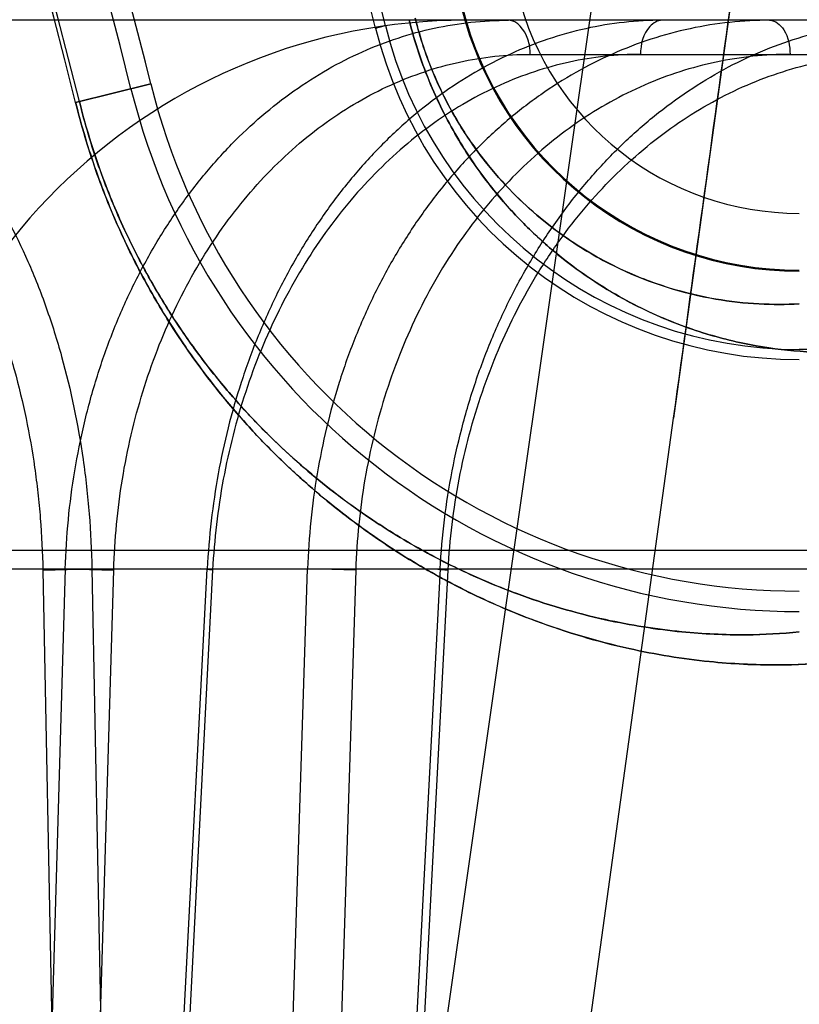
# Model space of a CAD drawing. Header units: millimetres. Extents: x 0 to 297, y 0 to 210.
# Tile 394 of 438: x 240.8801 to 240.9205, y 159.403 to 159.454. Entities that reach past the tile are written whole.
import ezdxf

# ---------------------------------------------------------------- set-up
doc = ezdxf.new("R2010")
doc.units = ezdxf.units.MM
doc.header["$LTSCALE"] = 16.335
doc.layers.get('0').update_dxf_attribs({"linetype": 'CONTINUOUS'})
for name, color, linetype in [('AXES_REF', 7, 'CONTINUOUS'), ('INTFCLR_1', 7, 'CONTINUOUS'), ('INTFCLR_144815', 7, 'CONTINUOUS'), ('INTFCLR_72935', 7, 'CONTINUOUS')]:
    doc.layers.add(name, color=color, linetype=linetype)

msp = doc.modelspace()

# ---------------------------------------------------------------- linework, layer by layer
at = {"color": 7, "linetype": 'Continuous'}
for radius in [5.8174969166, 5.817, 5.7797484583]:
    msp.add_circle((241.4979109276, 154.8339782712), radius, dxfattribs=at)
msp.add_arc((241.4979109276, 154.8339782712), 5.76, 278.2771290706, 261.7228709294, dxfattribs=at)
at = {"layer": 'AXES_REF', "color": 7, "linetype": 'Continuous'}
msp.add_arc((241.4979109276, 154.8339782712), 5.892, 113.0826660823, 66.91733391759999, dxfattribs=at)
at = {"layer": 'AXES_REF', "color": 9, "linetype": 'Continuous'}
msp.add_arc((241.4979109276, 154.8339782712), 5.3067073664, 94.4118118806, 85.5881881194, dxfattribs=at)
at = {"layer": 'INTFCLR_1', "color": 9, "linetype": 'Continuous'}
for p, q in [((240.8990715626, 159.4537013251), (240.8985620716, 159.4535749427)), ((240.883018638, 159.4497192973), (240.8869150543, 159.4506858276))]:
    msp.add_line(p, q, dxfattribs=at)
for centre, radius, start, end in [((240.5857431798, 159.3759782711), 0.3626146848, 4.2349584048, 43.61014177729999), ((240.5857431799, 159.3759782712), 0.3062848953, 13.9313770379, 41.16544983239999), ((240.5857431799, 159.3759782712), 0.3064862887, 13.9313763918, 41.1654492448), ((240.9205269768, 159.459023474), 0.0150519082, 193.931376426, 269.9999999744), ((240.9205269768, 159.459023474), 0.0180514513, 193.9313763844, 270.0000000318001)]:
    msp.add_arc(centre, radius, start, end, dxfattribs=at)
at = {"layer": 'INTFCLR_1', "color": 6, "linetype": 'Continuous'}
for centre, radius, start, end in [((240.5857431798, 159.3759782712), 0.3596172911, 10.8985890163, 42.7086480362), ((240.5857431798, 159.3759782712), 0.3228243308, 13.9313763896, 41.16544924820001), ((240.5857431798, 159.3759782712), 0.3222993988, 13.9313766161, 41.16544924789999), ((240.5857431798, 159.3759782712), 0.3102993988, 13.9313761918, 41.1654492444), ((240.5857431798, 159.3759782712), 0.309241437, 13.9313763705, 41.1654492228), ((240.9205269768, 159.459023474), 0.0226305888, 193.9313730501, 270.0000005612), ((240.9205269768, 159.459023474), 0.0221056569, 193.9313762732, 270.0000001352), ((240.9205269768, 159.459023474), 0.03568855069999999, 193.9313764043, 269.9999999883), ((240.9205269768, 159.459023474), 0.0346305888, 193.931378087, 270.0000003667)]:
    msp.add_arc(centre, radius, start, end, dxfattribs=at)
at = {"layer": 'INTFCLR_1', "color": 9, "linetype": 'Continuous'}
for points, knots in [([(240.9003049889, 159.4540072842), (240.9004485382, 159.4534285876), (240.9007766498, 159.4522966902), (240.9013869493, 159.4506745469), (240.9020845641, 159.449170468), (240.9028438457, 159.4477972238), (240.9036408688, 159.4465585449), (240.9047012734, 159.44511733), (240.9060548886, 159.4435731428), (240.9077252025, 159.4420295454), (240.9098291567, 159.4404254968), (240.9119484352, 159.4391954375), (240.9140347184, 159.4382904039), (240.9159357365, 159.4376223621), (240.9182112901, 159.4370644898), (240.9208279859, 159.4367544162), (240.9225103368, 159.4367464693), (240.9233173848, 159.4367869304)], [0, 0, 0, 0, 0.0574632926, 0.1134413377, 0.1668813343, 0.2171113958, 0.2645566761, 0.3087359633, 0.3894700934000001, 0.4620266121, 0.5275637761, 0.6441777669, 0.6969842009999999, 0.7465882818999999, 0.8382378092, 0.9221215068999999, 1, 1, 1, 1]), ([(240.9006161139, 159.4540844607), (240.9007403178, 159.4535837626), (240.9010244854, 159.4526045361), (240.9015532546, 159.4512014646), (240.9021582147, 159.4499007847), (240.9030088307, 159.4483673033), (240.9041461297, 159.446718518), (240.9056016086, 159.4450669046), (240.907049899, 159.4437367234), (240.9088739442, 159.4423569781), (240.9118032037, 159.4406716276), (240.9152168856, 159.4395932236), (240.9183819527, 159.4392401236), (240.9198319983, 159.439243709), (240.9205269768, 159.4392838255)], [0, 0, 0, 0, 0.057581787, 0.113670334, 0.167208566, 0.2175479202, 0.3092789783, 0.3901305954, 0.4627853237, 0.5284008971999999, 0.645086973, 0.8385561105, 0.9222973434, 1, 1, 1, 1]), ([(240.8830186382, 159.4497192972), (240.8833159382, 159.4485207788), (240.8840066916, 159.4462123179), (240.8853224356, 159.4429515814), (240.8868207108, 159.440012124), (240.8884332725, 159.4374024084), (240.8900913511, 159.4351247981), (240.8922294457, 159.4325804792), (240.894421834, 159.4304143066), (240.8966315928, 159.4285800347), (240.8986735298, 159.4270590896), (240.901149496, 159.4254809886), (240.9040414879, 159.4239849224), (240.9074946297, 159.4225424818), (240.9114092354, 159.4213798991), (240.9156338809, 159.4206935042), (240.9191832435, 159.4205143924), (240.9213237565, 159.4206158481), (240.9222831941, 159.420709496)], [0, 0, 0, 0, 0.06983020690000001, 0.1360165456, 0.1985856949, 0.2561722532, 0.3093207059, 0.3577512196, 0.4440024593, 0.4831205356, 0.5200948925, 0.5879287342, 0.6488908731, 0.7039975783, 0.7993757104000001, 0.8790225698, 0.9454860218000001, 1, 1, 1, 1]), ([(240.8832141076, 159.4497677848), (240.8834966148, 159.4486288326), (240.8841532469, 159.4464351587), (240.8854043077, 159.4433369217), (240.8868291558, 159.4405443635), (240.8883628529, 159.4380653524), (240.8899398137, 159.4359022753), (240.8919733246, 159.4334865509), (240.8940583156, 159.4314306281), (240.8961596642, 159.4296905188), (240.8981014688, 159.4282481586), (240.9004552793, 159.4267526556), (240.9032046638, 159.425336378), (240.9064861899, 159.4239728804), (240.9102056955, 159.4228772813), (240.9142175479, 159.4222368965), (240.917586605, 159.4220774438), (240.9196169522, 159.4221837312), (240.9205269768, 159.4222757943)], [0, 0, 0, 0, 0.0698671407, 0.1360883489, 0.1986819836, 0.2562926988, 0.3094735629, 0.3579124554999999, 0.4441892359, 0.4833221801, 0.5202930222, 0.5881501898, 0.6490914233, 0.7042036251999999, 0.7995434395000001, 0.8791525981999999, 0.9455413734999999, 1, 1, 1, 1])]:
    msp.add_open_spline(points, degree=3, knots=knots, dxfattribs=at)
at = {"layer": 'INTFCLR_144815', "color": 9, "linetype": 'Continuous'}
for p, q in [((240.9644414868, 159.8370621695), (240.8556346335, 159.0763019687)), ((240.9718455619, 159.4539782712), (240.2634216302, 159.4539782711)), ((240.9065826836, 159.4522096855), (240.941650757, 159.4522096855)), ((240.8588985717, 159.033990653), (240.9140105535, 159.4333639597)), ((241.038137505, 159.4264903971), (240.1891101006, 159.4264903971)), ((240.2412916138, 159.4255483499), (240.9983149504, 159.4255483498)), ((240.8824814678, 159.4255483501), (240.880697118, 159.3652872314)), ((240.8813206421, 159.4254855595), (240.8838663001, 159.4255483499)), ((240.8813206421, 159.4254855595), (240.8825218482, 159.3639782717)), ((240.883175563, 159.363978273), (240.8849937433, 159.4254855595)), ((240.8838663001, 159.4255483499), (240.8850654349, 159.3639782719)), ((240.8867373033, 159.3652872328), (240.889839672, 159.4255483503)), ((240.8901209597, 159.4254855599), (240.8869514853, 159.3639782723)), ((240.8931164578, 159.3652872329), (240.8950445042, 159.4255483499)), ((240.8975404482, 159.4254855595), (240.8955754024, 159.3639782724)), ((240.9019170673, 159.4255483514), (240.898757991, 159.3652872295)), ((240.8991021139, 159.363978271), (240.9023292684, 159.4254855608))]:
    msp.add_line(p, q, dxfattribs=at)
at = {"layer": 'INTFCLR_144815', "color": 6, "linetype": 'Continuous'}
for p, q in [((240.8824814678, 159.4255483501), (240.8849937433, 159.4254855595)), ((240.8901209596, 159.4254855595), (240.8894786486, 159.4255439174)), ((240.8975404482, 159.4254855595), (240.8950445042, 159.4255483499)), ((240.9016039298, 159.4255400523), (240.9023292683, 159.4254855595))]:
    msp.add_line(p, q, dxfattribs=at)
for centre, radius, start, end in [((240.9122480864, 159.4239782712), 0.048, 89.9999999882, 176.9999999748), ((240.9032357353, 159.4239782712), 0.03, 90.0000000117, 176.9999999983)]:
    msp.add_arc(centre, radius, start, end, dxfattribs=at)
at = {"layer": 'INTFCLR_144815', "color": 7, "linetype": 'Continuous'}
for points, knots in [([(240.9644414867, 159.8370621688), (240.9647999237, 159.8370692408), (240.9648573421, 159.8359100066), (240.9649706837, 159.8348995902), (240.9649735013, 159.8335229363), (240.9649538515, 159.8322358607), (240.9649115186, 159.8309994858), (240.9648549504, 159.8297293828), (240.9647692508, 159.8281574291), (240.9646493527, 159.8262867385), (240.9645211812, 159.82451212), (240.9643990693, 159.8229323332), (240.9642843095, 159.8215132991), (240.9641546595, 159.819976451), (240.96400838, 159.8183054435), (240.9638432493, 159.8164814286), (240.9636579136, 159.8144986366), (240.9634496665, 159.812333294), (240.963212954, 159.8099356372), (240.9629446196, 159.8072862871), (240.9626457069, 159.8044033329), (240.9623115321, 159.8012477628), (240.9619233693, 159.7976561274), (240.961493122, 159.7937537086), (240.9610141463, 159.7894858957), (240.9604770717, 159.7847776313), (240.9598518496, 159.7793845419), (240.9591463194, 159.7733927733), (240.9583428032, 159.766665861), (240.9574322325, 159.759146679), (240.9563789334, 159.7505630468), (240.9551821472, 159.7409307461), (240.9538152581, 159.7300572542), (240.952264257, 159.7178529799), (240.9505492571, 159.7044944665), (240.9486717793, 159.6900026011), (240.9466642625, 159.6746325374), (240.9445110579, 159.6582669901), (240.9422445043, 159.6411520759), (240.9398705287, 159.6233305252), (240.9374038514, 159.6049092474), (240.9348261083, 159.5857485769), (240.9321203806, 159.5657229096), (240.9293051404, 159.5449697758), (240.9264181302, 159.5237653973), (240.9234707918, 159.5021897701), (240.9204377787, 159.4800552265), (240.9172739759, 159.4570334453), (240.9151167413, 159.4413800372), (240.9140105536, 159.4333639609)], [0, 0, 0, 0, 0.0026421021, 0.0054442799, 0.0088551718, 0.0123243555, 0.0150581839, 0.0179445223, 0.0217014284, 0.0266572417, 0.031760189, 0.0348135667, 0.0383346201, 0.0422522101, 0.046179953, 0.0506965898, 0.0557496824, 0.06085629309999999, 0.0667282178, 0.0735056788, 0.0804811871, 0.0880887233, 0.096891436, 0.1071047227, 0.1170227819, 0.1285415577, 0.1420284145, 0.1570346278, 0.1730043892, 0.1919564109, 0.2128538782, 0.2367380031, 0.2634897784, 0.2936193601, 0.3274037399, 0.3627465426, 0.4013131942, 0.4416392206, 0.4843958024, 0.5285469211, 0.5741395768, 0.6213675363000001, 0.6710282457, 0.7230645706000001, 0.7757135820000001, 0.8287407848, 0.8835481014, 0.9403637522, 1, 1, 1, 1]), ([(240.9140105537, 159.4333639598), (240.9150184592, 159.44066535), (240.9169081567, 159.4543774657), (240.9195688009, 159.4737228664), (240.9219072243, 159.4907655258), (240.9239745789, 159.5058649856), (240.9258156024, 159.5193389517), (240.9274579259, 159.5313818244), (240.9289420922, 159.5422841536), (240.9303005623, 159.5522807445), (240.9315405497, 159.561421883), (240.9326553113, 159.5696539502), (240.9336411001, 159.5769450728), (240.9345199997, 159.5834548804), (240.9353045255, 159.5892736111), (240.936002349, 159.5944565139), (240.9366244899, 159.599082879), (240.9371828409, 159.6032394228), (240.9376804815, 159.6069476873), (240.93813278, 159.6103210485), (240.9385365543, 159.6133349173), (240.9388977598, 159.6160330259), (240.9392249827, 159.6184788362), (240.9395219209, 159.6206995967), (240.9397928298, 159.622726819), (240.9400370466, 159.6245551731), (240.9402605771, 159.6262294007), (240.9404653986, 159.6277641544), (240.9406524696, 159.6291664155), (240.9408300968, 159.6304983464), (240.9410303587, 159.6320005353), (240.9412350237, 159.6335363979), (240.9413799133, 159.6346241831), (240.9414450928, 159.6351137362)], [0, 0, 0, 0, 0.1086009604, 0.2039477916, 0.2877238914, 0.3620651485, 0.4285031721, 0.4880977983, 0.5411506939, 0.5906228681, 0.6367442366, 0.6770723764, 0.71302358, 0.7451511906, 0.7738599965, 0.7995341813, 0.8222066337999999, 0.8426397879, 0.8613279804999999, 0.8773350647, 0.892788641, 0.9061319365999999, 0.9174444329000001, 0.9291470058, 0.9391444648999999, 0.9475796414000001, 0.9563257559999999, 0.9640319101, 0.9703936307, 0.9771701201, 0.9838307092, 0.9927231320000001, 1, 1, 1, 1])]:
    msp.add_open_spline(points, degree=3, knots=knots, dxfattribs=at)
at = {"layer": 'INTFCLR_144815', "color": 9, "linetype": 'Continuous'}
for points, knots in [([(240.8653543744, 159.4539782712), (240.8665526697, 159.4539782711), (240.868381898, 159.4536948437), (240.8703763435, 159.4529203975), (240.8715020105, 159.4523474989), (240.8732223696, 159.4513238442), (240.8750898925, 159.4497551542), (240.8767125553, 159.4478952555), (240.8776128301, 159.4467006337), (240.8789554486, 159.4447353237), (240.8800963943, 159.4425781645), (240.8810488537, 159.4402943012), (240.8816595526, 159.4386628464), (240.8826003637, 159.4356678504), (240.8832431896, 159.4325493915), (240.8835934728, 159.4298073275), (240.8837752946, 159.4279220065), (240.8838470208, 159.4264992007), (240.8838663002, 159.4255483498)], [0, 0, 0, 0, 0.0967659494, 0.1466539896, 0.1724019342, 0.1986761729, 0.308236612, 0.3671749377, 0.3978274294, 0.4289742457, 0.5593456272, 0.5937296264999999, 0.6288132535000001, 0.6999763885, 0.8470702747, 0.8850494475, 0.9232001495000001, 1, 1, 1, 1]), ([(240.9065826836, 159.4522096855), (240.9065797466, 159.4524770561), (240.9065045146, 159.4531817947), (240.9059176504, 159.4539782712), (240.9054500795, 159.4539782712)], [0, 0, 0, 0, 0.363812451, 1, 1, 1, 1]), ([(240.913429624, 159.4539782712), (240.9131878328, 159.4539782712), (240.9124674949, 159.4535362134), (240.9123025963, 159.4527173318), (240.9122970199, 159.4522096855)], [0, 0, 0, 0, 0.3226170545, 1, 1, 1, 1]), ([(240.9189883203, 159.4539782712), (240.9192829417, 159.4539782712), (240.9199334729, 159.4533916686), (240.9200416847, 159.452647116), (240.9200461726, 159.4522096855)], [0, 0, 0, 0, 0.4024470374, 1, 1, 1, 1]), ([(240.8639557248, 159.4522096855), (240.8650809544, 159.4522096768), (240.8667987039, 159.4519433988), (240.8686710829, 159.4512150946), (240.8697278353, 159.4506766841), (240.8713428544, 159.4497144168), (240.8730957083, 159.4482398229), (240.8746180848, 159.4464915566), (240.8754626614, 159.4453686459), (240.8767222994, 159.4435211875), (240.8777920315, 159.4414933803), (240.8786848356, 159.4393467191), (240.879257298, 159.4378131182), (240.8801390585, 159.4349977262), (240.8807403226, 159.4320663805), (240.8810674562, 159.4294889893), (240.881236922, 159.4277167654), (240.8813031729, 159.4263793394), (240.8813206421, 159.4254855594)], [0, 0, 0, 0, 0.0967190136, 0.1465806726, 0.1723146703, 0.1985760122, 0.3080971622, 0.3670217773, 0.3976693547, 0.4288123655, 0.5591857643, 0.5935747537, 0.6286656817, 0.6998490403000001, 0.8469959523, 0.8849916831, 0.9231605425, 1, 1, 1, 1]), ([(240.8849937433, 159.4254855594), (240.8850170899, 159.4262755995), (240.8851151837, 159.427850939), (240.8854173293, 159.4301911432), (240.8858725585, 159.4324885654), (240.8864766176, 159.434726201), (240.8872256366, 159.436887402), (240.8881144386, 159.4389566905), (240.889136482, 159.4409200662), (240.8902851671, 159.4427637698), (240.8915519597, 159.4444750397), (240.8929285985, 159.4460408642), (240.8944045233, 159.4474505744), (240.8959700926, 159.4486937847), (240.8976144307, 159.4497620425), (240.8993263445, 159.4506469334), (240.9010927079, 159.451341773), (240.9028997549, 159.451841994), (240.9047341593, 159.4521429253), (240.90596766, 159.4522096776), (240.9065826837, 159.4522096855)], [0, 0, 0, 0, 0.0625751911, 0.1248556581, 0.1866808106, 0.2478568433, 0.308207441, 0.3676164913, 0.4259976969, 0.4832810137, 0.5394189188, 0.5943734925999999, 0.6481451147, 0.7007911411, 0.7524180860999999, 0.8031453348, 0.8531013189, 0.9024260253, 0.9513082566, 1, 1, 1, 1]), ([(240.9122970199, 159.4522096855), (240.9116804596, 159.4522096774), (240.9104424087, 159.4521425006), (240.9085994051, 159.4518406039), (240.9067803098, 159.451339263), (240.9049988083, 159.4506435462), (240.9032683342, 159.4497581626), (240.9016013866, 159.4486896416), (240.90000906, 159.4474460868), (240.8985025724, 159.4460359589), (240.8970920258, 159.4444697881), (240.8957882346, 159.4427583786), (240.8945996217, 159.4409146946), (240.8935348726, 159.4389511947), (240.8926008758, 159.4368814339), (240.8918047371, 159.4347197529), (240.8911521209, 159.4324825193), (240.8906471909, 159.4301868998), (240.8902942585, 159.4278494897), (240.8901616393, 159.4262751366), (240.8901209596, 159.4254855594)], [0, 0, 0, 0, 0.0484674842, 0.09724098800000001, 0.1465391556, 0.1965208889, 0.2473248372, 0.2990923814, 0.351934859, 0.4059259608, 0.4610962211, 0.5174293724, 0.5748699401, 0.6333655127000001, 0.6928507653, 0.7532178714, 0.8143042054, 0.8759073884, 0.9378494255, 1, 1, 1, 1]), ([(240.9200461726, 159.4522096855), (240.9194051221, 159.4522096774), (240.9181199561, 159.4521427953), (240.9162085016, 159.4518413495), (240.9143260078, 159.4513405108), (240.9124866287, 159.4506452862), (240.9107042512, 159.4497603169), (240.9089917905, 159.4486920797), (240.9073607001, 159.447448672), (240.9058225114, 159.4460385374), (240.9043875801, 159.4444722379), (240.9030669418, 159.4427605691), (240.9018691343, 159.4409165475), (240.9008029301, 159.4389526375), (240.8998752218, 159.4368824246), (240.8990930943, 159.4347202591), (240.8984620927, 159.432482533), (240.8979861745, 159.4301864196), (240.8976694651, 159.4278485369), (240.8975656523, 159.4262747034), (240.8975404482, 159.4254855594)], [0, 0, 0, 0, 0.0498726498, 0.09990516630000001, 0.1502864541, 0.2011534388, 0.25263064, 0.3048543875, 0.3579391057, 0.4119677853, 0.4669861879, 0.5229973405, 0.5799694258, 0.6378754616, 0.6966772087, 0.7562949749, 0.8165953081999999, 0.8774051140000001, 0.9385746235, 1, 1, 1, 1]), ([(240.9023292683, 159.4254855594), (240.9023707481, 159.4262762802), (240.9025072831, 159.4278532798), (240.9028728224, 159.4301938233), (240.9033968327, 159.4324915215), (240.9040745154, 159.4347293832), (240.9049014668, 159.436890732), (240.9058719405, 159.4389600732), (240.9069788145, 159.4409234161), (240.9082148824, 159.4427669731), (240.9095709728, 159.4444780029), (240.9110381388, 159.4460434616), (240.9126051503, 159.4474527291), (240.9142616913, 159.4486954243), (240.9159962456, 159.4497631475), (240.9177969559, 159.4506475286), (240.9196500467, 159.451341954), (240.921541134, 159.4518419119), (240.923456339, 159.4521427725), (240.9247424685, 159.4522096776), (240.9253833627, 159.4522096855)], [0, 0, 0, 0, 0.0611914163, 0.1222153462, 0.1829330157, 0.2431697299, 0.3027654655, 0.3616159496, 0.4196421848, 0.4767773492, 0.5329717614, 0.5881802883, 0.6423889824, 0.6956352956, 0.7479993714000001, 0.7995680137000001, 0.850430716, 0.900683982, 0.9504712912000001, 1, 1, 1, 1])]:
    msp.add_open_spline(points, degree=3, knots=knots, dxfattribs=at)
at = {"layer": 'INTFCLR_144815', "color": 6, "linetype": 'Continuous'}
for points, knots in [([(240.8824814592, 159.4255483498), (240.8825071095, 159.4263970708), (240.8826147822, 159.4280955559), (240.8829460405, 159.4306243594), (240.8834472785, 159.4331164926), (240.8841121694, 159.4355352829), (240.8849311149, 159.4378543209), (240.8858943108, 159.440058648), (240.8869989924, 159.4421465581), (240.8882388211, 159.4441050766), (240.8896007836, 159.4459143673), (240.8910712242, 159.4475601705), (240.8926412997, 159.4490359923), (240.8943059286, 159.4503373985), (240.8960506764, 159.4514521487), (240.8978583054, 159.4523703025), (240.8997075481, 159.4530850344), (240.9015908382, 159.4535975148), (240.9035075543, 159.4539085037), (240.904800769, 159.4539782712), (240.9054500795, 159.4539782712)], [0, 0, 0, 0, 0.0631976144, 0.1265589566, 0.1896844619, 0.2522453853, 0.3131073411, 0.3725758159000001, 0.4311278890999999, 0.4887472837, 0.5449165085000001, 0.599488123, 0.6528112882, 0.7050835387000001, 0.7565270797, 0.8066698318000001, 0.8557317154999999, 0.9038293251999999, 0.9516729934, 1, 1, 1, 1]), ([(240.9134296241, 159.4539782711), (240.9127675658, 159.4539782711), (240.9114330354, 159.4539050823), (240.9094415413, 159.4535754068), (240.9074677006, 159.4530244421), (240.9055415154, 159.4522592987), (240.9036838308, 159.4512921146), (240.9019054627, 159.4501340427), (240.9002101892, 159.4487897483), (240.8986073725, 159.4472665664), (240.8971140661, 159.4455818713), (240.8957401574, 159.4437504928), (240.8944924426, 159.4417847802), (240.8933754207, 159.4396924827), (240.8923996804, 159.4374933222), (240.8915733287, 159.4352102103), (240.8909016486, 159.4328679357), (240.8903839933, 159.4304751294), (240.8900197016, 159.4280322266), (240.8898820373, 159.4263816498), (240.8898396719, 159.4255483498)], [0, 0, 0, 0, 0.0489165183, 0.09851922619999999, 0.1488646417, 0.2000363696, 0.2513763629, 0.3033548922, 0.3566009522, 0.4110109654, 0.4665169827, 0.5227420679, 0.579989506, 0.6383742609, 0.6978243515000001, 0.7575985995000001, 0.8176298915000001, 0.8777250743, 0.938351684, 1, 1, 1, 1]), ([(240.9189883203, 159.4539782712), (240.9183009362, 159.4539782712), (240.9169175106, 159.4539053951), (240.9148547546, 159.4535761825), (240.9128145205, 159.453025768), (240.9108277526, 159.4522612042), (240.9089161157, 159.4512943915), (240.9070908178, 159.4501365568), (240.9053555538, 159.4487924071), (240.9037198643, 159.4472692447), (240.9022012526, 159.4455844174), (240.9008099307, 159.4437527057), (240.8995525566, 159.4417866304), (240.8984335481, 159.4396939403), (240.8974635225, 159.4374943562), (240.8966507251, 159.4352107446), (240.8960001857, 159.4328679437), (240.8955106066, 159.4304746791), (240.8951812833, 159.4280313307), (240.8950716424, 159.4263812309), (240.8950445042, 159.4255483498)], [0, 0, 0, 0, 0.0502737, 0.1011002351, 0.1525041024, 0.2045410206, 0.2565222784, 0.3089261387, 0.3623936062, 0.4168290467, 0.4721774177, 0.5280823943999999, 0.5848720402, 0.6426851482, 0.7014740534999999, 0.7605299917, 0.8198131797, 0.8791592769, 0.9390526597, 1, 1, 1, 1]), ([(240.9019170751, 159.4255483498), (240.9019611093, 159.4263977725), (240.9021079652, 159.4280980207), (240.9025047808, 159.4306272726), (240.9030783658, 159.4331197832), (240.9038213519, 159.4355387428), (240.9047226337, 159.4378578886), (240.9057719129, 159.4400623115), (240.9069664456, 159.4421502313), (240.9082993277, 159.4441085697), (240.9097563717, 159.4459175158), (240.9113229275, 159.4475629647), (240.9129898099, 159.4490383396), (240.9147516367, 159.4503392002), (240.9165929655, 159.4514533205), (240.9184954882, 159.4523709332), (240.9204370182, 159.4530852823), (240.9224098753, 159.4535974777), (240.9244134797, 159.453908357), (240.9257636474, 159.4539782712), (240.926441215, 159.4539782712)], [0, 0, 0, 0, 0.0617823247, 0.1238447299, 0.1858195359, 0.247403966, 0.3074912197, 0.3663888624, 0.4245774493, 0.4820469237, 0.5382776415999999, 0.5931090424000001, 0.6468783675, 0.699766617, 0.7519718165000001, 0.8029757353, 0.8529596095, 0.9020028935, 0.950783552, 1, 1, 1, 1])]:
    msp.add_open_spline(points, degree=3, knots=knots, dxfattribs=at)
at = {"layer": 'INTFCLR_72935', "color": 9, "linetype": 'Continuous'}
for p, q in [((240.8985620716, 159.4535749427), (240.8990715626, 159.4537013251)), ((240.8869150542, 159.4506858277), (240.883018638, 159.4497192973))]:
    msp.add_line(p, q, dxfattribs=at)
at = {"layer": 'INTFCLR_72935', "color": 6, "linetype": 'Continuous'}
msp.add_line((240.9334996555, 159.4369178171), (240.9205269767, 159.4369178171), dxfattribs=at)
for centre, radius, start, end in [((240.5857431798, 159.3759782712), 0.3624833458, 9.9390037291, 43.6299210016), ((240.5857431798, 159.3759782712), 0.3228243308, 13.9313763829, 41.16544925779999), ((240.5857431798, 159.3759782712), 0.3222993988, 13.9313766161, 41.16544924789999), ((240.5857431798, 159.3759782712), 0.3102993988, 13.9313761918, 41.1654492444), ((240.5857431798, 159.3759782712), 0.309241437, 13.9313763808, 41.1654492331), ((240.9205269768, 159.459023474), 0.018, 193.9313763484, 269.9999998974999), ((240.9205269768, 159.459023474), 0.0226305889, 193.93137305, 270.0000005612), ((240.9205269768, 159.459023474), 0.0221056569, 193.9313763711, 269.9999997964), ((240.9205269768, 159.459023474), 0.03568855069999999, 193.9313763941, 269.9999999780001), ((240.9205269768, 159.459023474), 0.0346305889, 193.931378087, 270.0000003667)]:
    msp.add_arc(centre, radius, start, end, dxfattribs=at)
at = {"layer": 'INTFCLR_72935', "color": 9, "linetype": 'Continuous'}
for centre, radius, start, end in [((240.5857431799, 159.3759782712), 0.3062848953, 13.9313770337, 41.16544984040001), ((240.5857431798, 159.3759782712), 0.3064862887, 13.9313763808, 41.1654492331)]:
    msp.add_arc(centre, radius, start, end, dxfattribs=at)
for points, knots in [([(240.9233173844, 159.4367869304), (240.9225100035, 159.4367464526), (240.9208263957, 159.4367544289), (240.9182067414, 159.4370652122), (240.9159271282, 159.4376244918), (240.9140230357, 159.4382953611), (240.9125087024, 159.4389529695), (240.9109475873, 159.439775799), (240.909345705, 159.44079279), (240.9077115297, 159.4420415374), (240.9060535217, 159.4435757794), (240.9047076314, 159.4451097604), (240.9036488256, 159.4465468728), (240.9028483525, 159.4477895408), (240.9020876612, 159.4491641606), (240.9013901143, 159.4506672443), (240.9007789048, 159.4522904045), (240.9004498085, 159.4534234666), (240.9003049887, 159.454007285)], [0, 0, 0, 0, 0.07790330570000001, 0.1618667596, 0.2536806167, 0.3034199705, 0.3562896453, 0.4126322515, 0.4733102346, 0.5389302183, 0.6105590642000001, 0.6906636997, 0.7351564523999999, 0.7824908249, 0.8330084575, 0.8864378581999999, 0.9420335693, 1, 1, 1, 1]), ([(240.9205269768, 159.4392838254), (240.9198317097, 159.4392436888), (240.9183808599, 159.4392399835), (240.9161204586, 159.439493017), (240.9136905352, 159.4400737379), (240.9115888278, 159.4408893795), (240.9098424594, 159.441799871), (240.9084543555, 159.4426729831), (240.9070380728, 159.4437471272), (240.9056000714, 159.4450694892), (240.9041519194, 159.4467115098), (240.9030141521, 159.4483584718), (240.9021608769, 159.4498953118), (240.901556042, 159.451195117), (240.9010263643, 159.4525991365), (240.9007413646, 159.4535793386), (240.9006161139, 159.4540844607)], [0, 0, 0, 0, 0.0776932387, 0.1614781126, 0.2531769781, 0.3556645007, 0.4120461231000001, 0.4727051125, 0.5383851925, 0.6100802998, 0.6902901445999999, 0.7821567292, 0.8327428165, 0.8862635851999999, 0.9419419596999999, 1, 1, 1, 1]), ([(240.9222831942, 159.420709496), (240.9213220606, 159.4206156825), (240.9191780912, 159.4205142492), (240.9156256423, 159.4206943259), (240.9114041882, 159.4213813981), (240.9074992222, 159.4225413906), (240.9045657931, 159.4237656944), (240.9027262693, 159.424665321), (240.90072803, 159.4257507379), (240.8981154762, 159.4274131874), (240.895530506, 159.429446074), (240.8934115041, 159.4314115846), (240.8917471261, 159.4331530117), (240.8900766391, 159.4351437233), (240.888419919, 159.4374226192), (240.8868149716, 159.4400228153), (240.8853150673, 159.442967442), (240.8840033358, 159.4462218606), (240.8833134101, 159.4485309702), (240.8830186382, 159.4497192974)], [0, 0, 0, 0, 0.0546088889, 0.1211683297, 0.2007950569, 0.2959181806, 0.3507413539, 0.380380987, 0.4116808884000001, 0.4792976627, 0.5552209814, 0.5972744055, 0.6426583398, 0.6913478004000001, 0.7441210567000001, 0.8018425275, 0.8639600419, 0.9307654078, 1, 1, 1, 1]), ([(240.9205269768, 159.4222757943), (240.9196153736, 159.4221835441), (240.9175817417, 159.4220772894), (240.9142097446, 159.4222376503), (240.9102008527, 159.4228786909), (240.9064905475, 159.4239719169), (240.9037021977, 159.4251293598), (240.9019537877, 159.4259809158), (240.9000539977, 159.4270085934), (240.8975707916, 159.4285838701), (240.8951125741, 159.4305119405), (240.8930977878, 159.4323768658), (240.8915147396, 159.4340298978), (240.8899261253, 159.4359199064), (240.8883502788, 159.4380842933), (240.886823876, 159.4405541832), (240.8853973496, 159.4433518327), (240.8841500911, 159.4464441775), (240.8834941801, 159.4486385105), (240.8832141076, 159.4497677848)], [0, 0, 0, 0, 0.0545518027, 0.1210381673, 0.2006278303, 0.2957140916, 0.3505402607, 0.3802099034, 0.4114671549, 0.4791025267, 0.5550208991, 0.5971000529, 0.6424803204, 0.6911977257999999, 0.7439878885, 0.8017400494, 0.8638847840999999, 0.9307288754, 1, 1, 1, 1])]:
    msp.add_open_spline(points, degree=3, knots=knots, dxfattribs=at)

doc.saveas('drawing.dxf')
